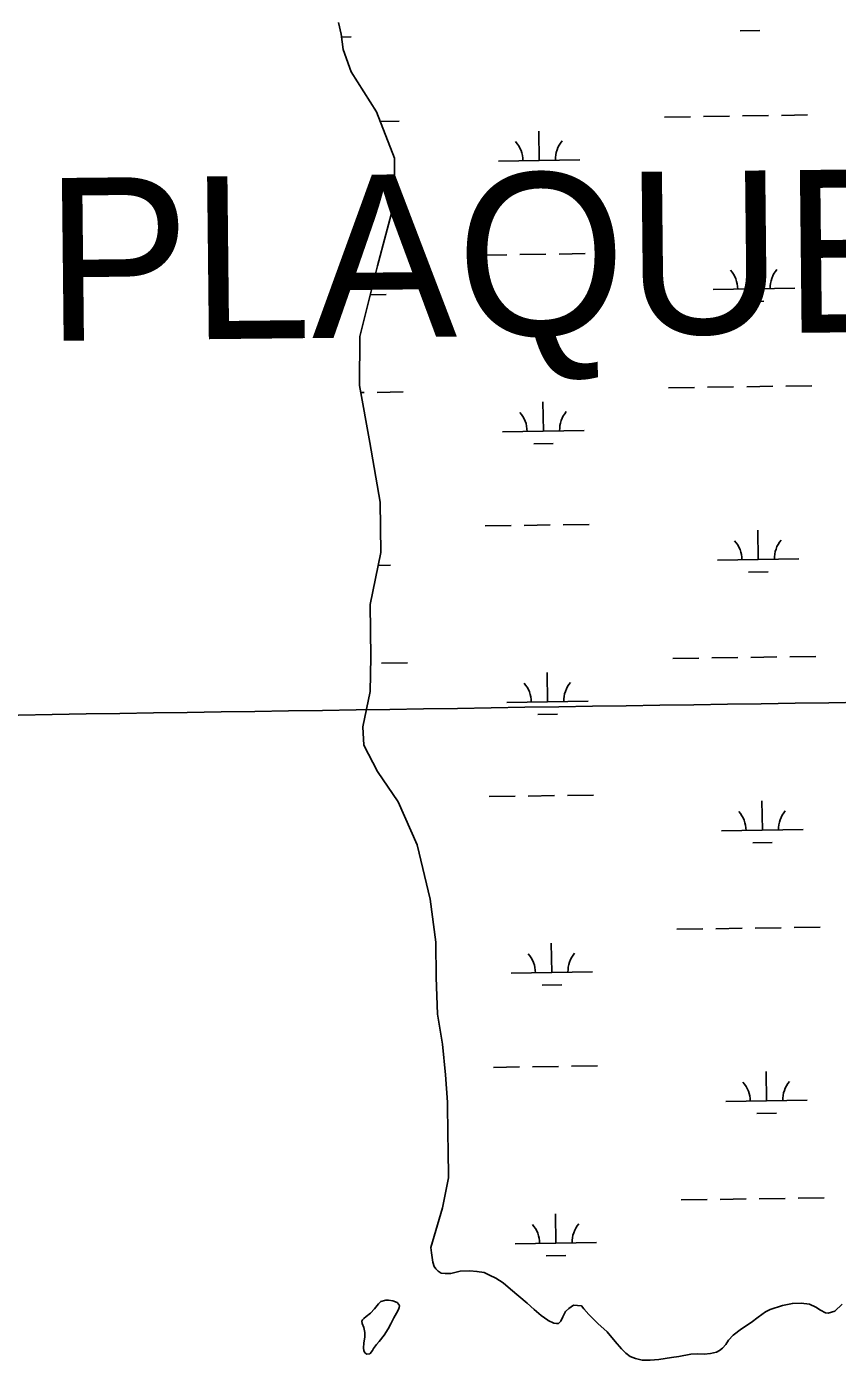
# Model space of a CAD drawing. Extents: x 3823584 to 3861785, y 301729 to 327625.
# Drawn here: x 3838570 to 3839566, y 312587 to 314225 of the extents above; entities that cross this region are included whole.
import ezdxf

# ---------------------------------------------------------------- set-up
doc = ezdxf.new("R2010")
doc.units = 0
for name, color, linetype in [('V-GRID-MAJR', 7, 'Continuous'), ('V-TOPO-GNAM-IDEN', 7, 'Continuous'), ('V-TOPO-SHOR', 7, 'Continuous'), ('V-WETL-SWMP', 7, 'Continuous')]:
    doc.layers.add(name, color=color, linetype=linetype)

msp = doc.modelspace()

# ---------------------------------------------------------------- linework, layer by layer
at = {"layer": 'V-GRID-MAJR'}
msp.add_spline([(3827733.773, 313215.73), (3833043.082, 313295.662), (3838352.38, 313376.366), (3843661.667, 313457.842), (3848970.941, 313540.09), (3854280.204, 313623.11100000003), (3859589.454, 313706.903), (3859589.455, 313706.903)], degree=3, dxfattribs=at)
at = {"layer": 'V-TOPO-SHOR'}
for points in [[(3838968.651, 314170.002), (3838958.589, 314197.43700000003), (3838956.197, 314216.32), (3838952.785, 314230.326)], [(3838968.651, 314170.002), (3838999.515, 314120.668), (3839021.826, 314063.664), (3839021.418, 314008.542), (3839000.7460000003, 313931.56200000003), (3838979.11, 313844.841), (3838978.77, 313784.319), (3838991.5130000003, 313714.23), (3839004.299, 313640.89900000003), (3839005.0500000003, 313579.31), (3838991.7830000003, 313515.386), (3838992.576, 313450.554), (3838992.011, 313408.4), (3838982.813, 313365.06), (3838984.171, 313342.38300000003), (3839000.776, 313310.164), (3839026.092, 313272.651), (3839049.429, 313219.98), (3839065.3740000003, 313153.172), (3839072.505, 313100.30700000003), (3839073.034, 313057.08400000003), (3839074.668, 313011.717), (3839080.521, 312975.043), (3839084.224, 312937.266), (3839086.794, 312903.795), (3839087.296, 312862.735), (3839087.509, 312845.44800000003), (3839087.931, 312810.87), (3839080.816, 312774.038), (3839066.284, 312725.23)], [(3839066.284, 312725.23), (3839067.09, 312718.544), (3839067.895, 312712.842), (3839068.895, 312707.335), (3839070.484, 312702.029), (3839072.46, 312699.08400000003), (3839075.223, 312695.944), (3839078.971, 312693.593), (3839084.085, 312693.413), (3839090.97, 312693.431), (3839102.5700000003, 312696.02400000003), (3839114.375, 312696.651), (3839123.034, 312695.889), (3839131.8910000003, 312694.34), (3839138.59, 312691.213), (3839146.078, 312687.498), (3839155.341, 312681.819), (3839164.217, 312673.97500000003), (3839174.473, 312665.54600000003), (3839184.73, 312656.723), (3839193.2120000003, 312649.075), (3839202.088, 312641.627), (3839210.1720000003, 312635.944), (3839210.369, 312635.55), (3839217.463, 312632.229), (3839220.611, 312631.844), (3839223.365, 312631.852), (3839226.112, 312634.615), (3839228.653, 312640.132), (3839231.977, 312646.632), (3839235.903, 312650.186), (3839241.596, 312654.13800000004), (3839251.632, 312653.38), (3839254.396, 312649.848), (3839260.5160000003, 312642.981), (3839271.5670000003, 312631.995), (3839282.812, 312621.602), (3839292.686, 312609.631), (3839300.5810000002, 312600.603), (3839305.91, 312595.30700000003), (3839311.429, 312591.387), (3839317.733, 312588.653), (3839326.003, 312586.906), (3839335.839, 312586.542), (3839346.659, 312587.558), (3839361.9960000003, 312589.964), (3839370.846, 312591.369), (3839385.79, 312594.167), (3839394.052, 312594.38800000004), (3839402.119, 312594.216), (3839409.791, 312594.828), (3839417.262, 312596.426), (3839421.19, 312598.797), (3839424.722, 312601.365), (3839428.644, 312606.098), (3839431.972, 312611.42100000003), (3839437.66, 312617.536), (3839448.0640000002, 312625.241), (3839460.042, 312633.146), (3839468.4820000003, 312639.466), (3839477.71, 312646.184), (3839483.2090000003, 312649.151)], [(3839002.728, 312609.879), (3839009.003, 312617.57300000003), (3839014.098, 312625.265), (3839017.031, 312631.57300000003), (3839020.75, 312638.77), (3839024.179, 312644.586), (3839026.528, 312648.826), (3839027.505, 312651.48600000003), (3839027.6950000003, 312653.454), (3839027.099, 312655.127), (3839024.926, 312657.483), (3839019.606, 312659.729), (3839014.486, 312660.501), (3839011.041, 312660.294), (3839004.846, 312658.701), (3839002.097, 312656.135), (3838997.096, 312650.018), (3838992.191, 312644.59), (3838986.79, 312640.242), (3838983.845, 312637.873), (3838982.471, 312636.491), (3838981.6890000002, 312634.717), (3838982.092, 312631.665), (3838984.075, 312627.045), (3838985.275, 312620.651), (3838985.095, 312614.944), (3838983.933, 312607.853), (3838983.46, 312601.453), (3838984.058, 312598.799), (3838985.347, 312595.94800000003), (3838987.714, 312594.281), (3838991.257, 312594.392), (3838991.65, 312594.78500000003), (3838994.591, 312598.53500000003), (3838995.961, 312601.097), (3838999.49, 312606.031), (3839002.728, 312609.879)], [(3839483.2090000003, 312649.151), (3839498.344, 312654.116), (3839510.536, 312656.512), (3839521.159, 312656.938), (3839531.393, 312655.59), (3839539.472, 312651.678), (3839544.989, 312648.35000000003), (3839551.098, 312644.828), (3839554.6410000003, 312644.642), (3839562.7, 312646.831), (3839571.5270000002, 312655.70900000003)]]:
    msp.add_lwpolyline(points, dxfattribs=at)
at = {"layer": 'V-WETL-SWMP'}
for p, q in [((3839446.4818991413, 314220.229183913), (3839470.4790468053, 314220.59918927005)), ((3838956.6594060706, 314212.6767468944), (3838968.630697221, 314212.8613289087)), ((3839401.256689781, 314114.8794313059), (3839433.2528866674, 314115.37277178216)), ((3839449.25098511, 314115.61944201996), (3839481.2471819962, 314116.11278249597)), ((3839497.2452804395, 314116.35945273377), (3839529.2414773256, 314116.8527932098)), ((3839004.1755183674, 314108.75694697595), (3839027.39312774, 314109.11493284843)), ((3839353.2623944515, 314114.1394205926), (3839385.2585913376, 314114.63276106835)), ((3839199.4710511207, 314061.02012330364), (3839198.916043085, 314097.01584480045)), ((3839149.476993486, 314060.24927881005), (3839249.465108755, 314061.79096779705)), ((3839187.710375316, 314045.4059545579), (3839211.70752298, 314045.7759599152)), ((3839127.8513778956, 313944.4701190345), (3839159.8475747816, 313944.96345951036)), ((3839175.8456732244, 313945.21012974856), (3839207.8418701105, 313945.70347022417)), ((3839223.8399685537, 313945.95014046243), (3839255.83616544, 313946.443480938)), ((3839463.371388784, 313903.20789018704), (3839462.816380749, 313939.2036116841)), ((3839413.3773311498, 313902.43704569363), (3839513.3654464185, 313903.9787346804)), ((3838991.857982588, 313895.93775589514), (3839011.5170968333, 313896.2408743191)), ((3839451.6107129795, 313887.5937214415), (3839475.6078606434, 313887.96372679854)), ((3838980.341718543, 313775.6749180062), (3838984.5276462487, 313775.73945966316)), ((3839000.525744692, 313775.98612990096), (3839032.521941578, 313776.479470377)), ((3839358.391208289, 313781.50395812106), (3839390.3874051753, 313781.9972985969)), ((3839406.3855036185, 313782.2439688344), (3839438.381700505, 313782.7373093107)), ((3839454.379798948, 313782.98397954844), (3839486.375995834, 313783.4773200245)), ((3839502.374094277, 313783.72399026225), (3839534.370291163, 313784.2173307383)), ((3839204.5998649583, 313728.3846608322), (3839204.044856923, 313764.380382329)), ((3839154.6058073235, 313727.61381633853), (3839254.593922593, 313729.1555053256)), ((3839192.8391891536, 313712.7704920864), (3839216.8363368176, 313713.1404974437)), ((3839132.980191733, 313611.83465656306), (3839164.9763886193, 313612.32799703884)), ((3839180.9744870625, 313612.5746672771), (3839212.9706839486, 313613.06800775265)), ((3839228.9687823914, 313613.3146779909), (3839260.9649792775, 313613.80801846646)), ((3839468.5002026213, 313570.5724277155), (3839467.945194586, 313606.56814921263)), ((3839001.743836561, 313563.37564090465), (3839016.6459106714, 313563.6054118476)), ((3839418.506144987, 313569.8015832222), (3839518.4942602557, 313571.34327220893)), ((3839456.739526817, 313554.95825897), (3839480.7366744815, 313555.3282643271)), ((3839005.65455853, 313443.35066742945), (3839037.650755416, 313443.8440079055)), ((3839363.5200221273, 313448.8684956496), (3839395.5162190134, 313449.3618361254)), ((3839411.514317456, 313449.60850636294), (3839443.510514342, 313450.1018468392)), ((3839459.5086127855, 313450.348517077), (3839491.5048096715, 313450.841857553)), ((3839507.5029081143, 313451.0885277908), (3839539.4991050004, 313451.5818682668)), ((3839209.728678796, 313395.74919836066), (3839209.173670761, 313431.74491985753)), ((3839159.7346211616, 313394.9783538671), (3839259.722736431, 313396.52004285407)), ((3839197.9680029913, 313380.1350296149), (3839221.9651506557, 313380.5050349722)), ((3839138.109005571, 313279.19919409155), (3839170.1052024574, 313279.6925345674)), ((3839186.1033009, 313279.93920480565), (3839218.0994977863, 313280.4325452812)), ((3839234.097596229, 313280.67921551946), (3839266.093793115, 313281.172555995)), ((3839473.6290164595, 313237.93696524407), (3839473.074008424, 313273.9326867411)), ((3839423.634958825, 313237.16612075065), (3839523.623074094, 313238.7078097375)), ((3839461.8683406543, 313222.32279649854), (3839485.865488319, 313222.69280185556)), ((3839368.6488359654, 313116.2330331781), (3839400.6450328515, 313116.7263736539)), ((3839416.6431312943, 313116.9730438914), (3839448.6393281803, 313117.4663843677)), ((3839464.6374266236, 313117.71305460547), (3839496.6336235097, 313118.20639508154)), ((3839512.6317219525, 313118.4530653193), (3839544.6279188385, 313118.94640579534)), ((3839214.857492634, 313063.1137358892), (3839214.302484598, 313099.109457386)), ((3839164.8634349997, 313062.34289139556), (3839264.8515502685, 313063.8845803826)), ((3839203.096816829, 313047.49956714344), (3839227.0939644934, 313047.8695725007)), ((3839143.2378194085, 312946.5637316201), (3839175.234016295, 312947.05707209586)), ((3839191.2321147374, 312947.30374233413), (3839223.2283116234, 312947.7970828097)), ((3839239.2264100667, 312948.04375304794), (3839271.222606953, 312948.5370935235)), ((3839478.7578302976, 312905.30150277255), (3839478.202822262, 312941.29722426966)), ((3839428.763772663, 312904.5306582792), (3839528.751887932, 312906.07234726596)), ((3839466.9971544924, 312889.6873340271), (3839490.9943021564, 312890.0573393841)), ((3839373.7776498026, 312783.5975707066), (3839405.7738466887, 312784.0909111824)), ((3839421.771945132, 312784.33758141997), (3839453.7681420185, 312784.8309218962)), ((3839469.7662404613, 312785.077592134), (3839501.7624373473, 312785.57093261)), ((3839517.7605357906, 312785.8176028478), (3839549.7567326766, 312786.3109433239)), ((3839219.9863064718, 312730.47827341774), (3839219.431298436, 312766.47399491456)), ((3839169.992248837, 312729.7074289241), (3839269.980364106, 312731.2491179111)), ((3839208.2256306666, 312714.864104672), (3839232.222778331, 312715.23411002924))]:
    msp.add_line(p, q, dxfattribs=at)
for points in [[(3839102.571, 312696.02400000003), (3839090.971, 312693.43200000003), (3839084.085, 312693.412), (3839078.97, 312693.593), (3839075.224, 312695.943), (3839072.461, 312699.083), (3839070.485, 312702.028), (3839068.895, 312707.335), (3839067.895, 312712.841), (3839067.091, 312718.544), (3839066.284, 312725.231), (3839080.8170000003, 312774.039), (3839087.931, 312810.87), (3839087.509, 312845.447), (3839087.2970000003, 312862.735), (3839086.795, 312903.795), (3839084.225, 312937.265), (3839080.521, 312975.044), (3839074.669, 313011.716), (3839073.034, 313057.085), (3839072.506, 313100.30700000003), (3839065.375, 313153.173), (3839049.429, 313219.981), (3839026.091, 313272.65), (3839000.776, 313310.164), (3838984.1720000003, 313342.382), (3838982.8140000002, 313365.06), (3838992.011, 313408.4), (3838992.576, 313450.554), (3838991.7830000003, 313515.386), (3839005.051, 313579.309), (3839004.298, 313640.89900000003), (3838991.514, 313714.23), (3838978.77, 313784.319), (3838979.111, 313844.842), (3839000.745, 313931.561), (3839021.418, 314008.543), (3839021.825, 314063.663), (3838999.514, 314120.667), (3838968.6520000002, 314170.002), (3838958.59, 314197.43700000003), (3838956.198, 314216.319), (3838952.785, 314230.327)], [(3839571.528, 312655.70900000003), (3839562.701, 312646.83), (3839554.6410000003, 312644.642), (3839551.099, 312644.828), (3839544.99, 312648.351), (3839539.471, 312651.679), (3839531.393, 312655.59), (3839521.1580000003, 312656.93700000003), (3839510.536, 312656.512), (3839498.345, 312654.115), (3839483.21, 312649.151), (3839477.71, 312646.184), (3839468.483, 312639.467), (3839460.042, 312633.146), (3839448.0640000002, 312625.241), (3839437.66, 312617.537), (3839431.973, 312611.42100000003), (3839428.644, 312606.099), (3839424.723, 312601.365), (3839421.1890000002, 312598.797), (3839417.262, 312596.425), (3839409.79, 312594.829), (3839402.119, 312594.216), (3839394.052, 312594.38800000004), (3839385.79, 312594.167), (3839370.846, 312591.368), (3839361.9960000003, 312589.965), (3839346.6580000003, 312587.558), (3839335.84, 312586.542), (3839326.002, 312586.907), (3839317.733, 312588.653), (3839311.429, 312591.38800000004), (3839305.909, 312595.30700000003), (3839300.5810000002, 312600.603), (3839292.685, 312609.63), (3839282.812, 312621.601), (3839271.5670000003, 312631.995), (3839260.5160000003, 312642.98), (3839254.397, 312649.848), (3839251.632, 312653.381), (3839241.596, 312654.13800000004), (3839235.9020000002, 312650.186), (3839231.978, 312646.63300000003), (3839228.653, 312640.131), (3839226.111, 312634.615), (3839223.365, 312631.852), (3839220.611, 312631.844), (3839217.4620000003, 312632.228), (3839210.369, 312635.551), (3839210.171, 312635.944), (3839202.088, 312641.626), (3839193.2120000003, 312649.076), (3839184.73, 312656.723), (3839174.473, 312665.54600000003), (3839164.217, 312673.976), (3839155.341, 312681.819), (3839146.077, 312687.49700000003), (3839138.59, 312691.213), (3839131.8910000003, 312694.341), (3839123.0330000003, 312695.88800000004), (3839114.3740000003, 312696.65), (3839102.571, 312696.02400000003)]]:
    msp.add_lwpolyline(points, dxfattribs=at)
msp.add_lwpolyline([(3839002.727, 312609.878), (3838999.49, 312606.03), (3838995.9620000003, 312601.098), (3838994.591, 312598.53500000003), (3838991.65, 312594.786), (3838991.257, 312594.391), (3838987.715, 312594.282), (3838985.347, 312595.94800000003), (3838984.059, 312598.799), (3838983.461, 312601.454), (3838983.934, 312607.853), (3838985.094, 312614.943), (3838985.274, 312620.652), (3838984.074, 312627.04600000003), (3838982.092, 312631.666), (3838981.6890000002, 312634.716), (3838982.471, 312636.49), (3838983.845, 312637.87200000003), (3838986.79, 312640.243), (3838992.191, 312644.59), (3838997.096, 312650.018), (3839002.097, 312656.135), (3839004.845, 312658.702), (3839011.041, 312660.295), (3839014.486, 312660.502), (3839019.606, 312659.73), (3839024.927, 312657.482), (3839027.1, 312655.127), (3839027.6950000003, 312653.455), (3839027.504, 312651.48600000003), (3839026.528, 312648.826), (3839024.1780000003, 312644.587), (3839020.751, 312638.76900000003), (3839017.032, 312631.57300000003), (3839014.098, 312625.266), (3839009.003, 312617.57300000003)], close=True, dxfattribs=at)
for centre, radius, start, end in [((3839144.227360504, 314060.64319579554), 35.24628790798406, 0.11153765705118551, 41.65519599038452), ((3839254.70010176, 314062.34654431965), 35.246287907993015, 140.1115346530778, 181.65519298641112), ((3839408.1276981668, 313902.83096267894), 35.24628790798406, 0.11153765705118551, 41.65519599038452), ((3839518.6004394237, 313904.534311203), 35.246287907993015, 140.1115346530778, 181.65519298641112), ((3839149.356174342, 313728.0077333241), 35.24628790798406, 0.11153765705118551, 41.65519599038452), ((3839259.828915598, 313729.71108184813), 35.246287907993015, 140.1115346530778, 181.65519298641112), ((3839413.256512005, 313570.1955002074), 35.24628790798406, 0.11153765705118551, 41.65519599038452), ((3839523.7292532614, 313571.89884873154), 35.246287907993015, 140.1115346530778, 181.65519298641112), ((3839154.484988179, 313395.37227085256), 35.24628790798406, 0.11153765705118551, 41.65519599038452), ((3839264.957729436, 313397.0756193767), 35.246287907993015, 140.1115346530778, 181.65519298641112), ((3839418.3853258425, 313237.56003773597), 35.24628790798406, 0.11153765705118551, 41.65519599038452), ((3839528.8580670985, 313239.26338626), 35.246287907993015, 140.1115346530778, 181.65519298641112), ((3839159.613802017, 313062.7368083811), 35.24628790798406, 0.11153765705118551, 41.65519599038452), ((3839270.0865432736, 313064.44015690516), 35.246287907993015, 140.1115346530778, 181.65519298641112), ((3839423.51413968, 312904.92457526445), 35.24628790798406, 0.11153765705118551, 41.65519599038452), ((3839533.9868809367, 312906.62792378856), 35.246287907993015, 140.1115346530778, 181.65519298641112), ((3839164.7426158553, 312730.1013459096), 35.24628790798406, 0.11153765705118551, 41.65519599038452), ((3839275.215357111, 312731.8046944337), 35.246287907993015, 140.1115346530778, 181.65519298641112)]:
    msp.add_arc(centre, radius, start, end, dxfattribs=at)

# ---------------------------------------------------------------- texts
at = {"layer": 'V-TOPO-GNAM-IDEN'}
msp.add_text('PLAQUEMINES', height=199.99959800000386, rotation=0.6162221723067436, dxfattribs=at).set_placement((3838593.3470967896, 313839.20298648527))

doc.saveas('drawing.dxf')
